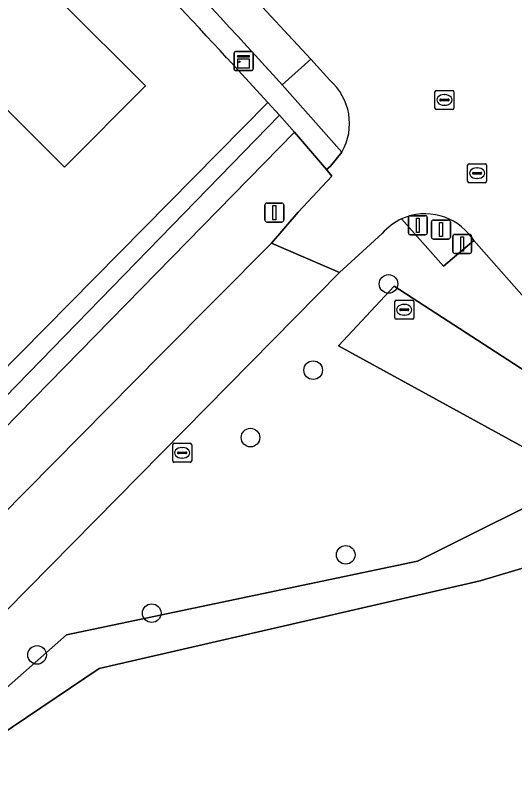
# Model space of a CAD drawing. Extents: x 160455 to 162082, y 388339 to 389736.
# Drawn here: x 160907.21 to 160933.45, y 389249.94 to 389290.75 of the extents above; entities that cross this region are included whole.
import ezdxf

# ---------------------------------------------------------------- set-up
doc = ezdxf.new("R2010")
doc.units = 0
for name, color, linetype in [('IMGEO_Afsluitpaal', 7, 'Continuous'), ('IMGEO_Berm_groen', 7, 'Continuous'), ('IMGEO_Boom', 7, 'Continuous'), ('IMGEO_Brandkraan', 7, 'Continuous'), ('IMGEO_Erf', 7, 'Continuous'), ('IMGEO_Greppel_droge_sloot', 7, 'Continuous'), ('IMGEO_Groenvoorziening', 7, 'Continuous'), ('IMGEO_Hek', 7, 'Continuous'), ('IMGEO_Kast', 7, 'Continuous'), ('IMGEO_Lichtmast', 7, 'Continuous'), ('IMGEO_Pand', 7, 'Continuous'), ('IMGEO_Parkeervlak_open', 7, 'Continuous'), ('IMGEO_Rijbaan_lokaal_gesloten', 7, 'Continuous'), ('IMGEO_Rioolput', 7, 'Continuous'), ('IMGEO_Voetpad_open', 7, 'Continuous')]:
    doc.layers.add(name, color=color, linetype=linetype)

msp = doc.modelspace()

# ---------------------------------------------------------------- linework, layer by layer
at = {"layer": 'IMGEO_Afsluitpaal'}
for p, q in [((160927.869, 389279.317), (160927.869, 389280.117)), ((160927.869, 389280.117), (160927.869, 389279.317)), ((160927.969, 389280.217), (160928.759, 389280.217)), ((160928.759, 389280.217), (160927.969, 389280.217)), ((160928.859, 389280.117), (160928.859, 389279.317)), ((160928.859, 389279.317), (160928.859, 389280.117)), ((160929.184, 389279.993), (160929.974, 389279.993)), ((160929.974, 389279.993), (160929.184, 389279.993)), ((160929.084, 389279.093), (160929.084, 389279.893)), ((160929.084, 389279.893), (160929.084, 389279.093)), ((160930.074, 389279.893), (160930.074, 389279.093)), ((160930.074, 389279.093), (160930.074, 389279.893)), ((160928.759, 389279.217), (160927.969, 389279.217)), ((160927.969, 389279.217), (160928.759, 389279.217)), ((160930.305, 389279.234), (160931.095, 389279.234)), ((160931.095, 389279.234), (160930.305, 389279.234)), ((160929.974, 389278.993), (160929.184, 389278.993)), ((160929.184, 389278.993), (160929.974, 389278.993)), ((160930.205, 389278.334), (160930.205, 389279.134)), ((160930.205, 389279.134), (160930.205, 389278.334)), ((160931.195, 389279.134), (160931.195, 389278.334)), ((160931.195, 389278.334), (160931.195, 389279.134)), ((160931.095, 389278.234), (160930.305, 389278.234)), ((160930.305, 389278.234), (160931.095, 389278.234))]:
    msp.add_line(p, q, dxfattribs=at)
for points in [[(160928.289, 389280.092), (160928.439, 389280.092), (160928.439, 389279.342), (160928.289, 389279.342), (160928.289, 389280.092)], [(160929.504, 389279.868), (160929.654, 389279.868), (160929.654, 389279.118), (160929.504, 389279.118), (160929.504, 389279.868)], [(160930.625, 389279.109), (160930.775, 389279.109), (160930.775, 389278.359), (160930.625, 389278.359), (160930.625, 389279.109)]]:
    msp.add_lwpolyline(points, dxfattribs=at)
for centre, start, end in [((160927.969, 389280.117), 90, 180), ((160927.969, 389280.117), 90, 180), ((160928.759, 389280.117), 0, 90), ((160928.759, 389280.117), 360, 90), ((160929.184, 389279.893), 90, 180), ((160929.184, 389279.893), 90, 180), ((160929.974, 389279.893), 0, 90), ((160929.974, 389279.893), 360, 90), ((160927.969, 389279.317), 180, 270), ((160927.969, 389279.317), 180, 270), ((160928.759, 389279.317), 270, 0), ((160928.759, 389279.317), 270, 0), ((160930.305, 389279.134), 90, 180), ((160930.305, 389279.134), 90, 180), ((160931.095, 389279.134), 0, 90), ((160931.095, 389279.134), 360, 90), ((160929.184, 389279.093), 180, 270), ((160929.184, 389279.093), 180, 270), ((160929.974, 389279.093), 270, 0), ((160929.974, 389279.093), 270, 0), ((160930.305, 389278.334), 180, 270), ((160930.305, 389278.334), 180, 270), ((160931.095, 389278.334), 270, 0), ((160931.095, 389278.334), 270, 0)]:
    msp.add_arc(centre, 0.1, start, end, dxfattribs=at)
at = {"layer": 'IMGEO_Berm_groen'}
msp.add_lwpolyline([(160870.656, 389228.309), (160890.394, 389248.173), (160892.2, 389250), (160914.881, 389272.948), (160920.665, 389278.775), (160922.065, 389280.415), (160923.85, 389282.308), (160923.562, 389282.652), (160921.88, 389284.617), (160887.998, 389250), (160853.879, 389215.14), (160851.494, 389212.563), (160848.916, 389210.18), (160846.16, 389208.004), (160846.913, 389206.534), (160847.69, 389206.907), (160850.62, 389209.147), (160857.999, 389215.772)], close=True, dxfattribs=at)
at = {"layer": 'IMGEO_Boom'}
for centre in [(160926.824, 389276.633), (160922.861, 389272.096), (160919.563, 389268.548), (160924.574, 389262.384), (160914.371, 389259.315), (160908.34, 389257.119)]:
    msp.add_circle(centre, 0.489, dxfattribs=at)
at = {"layer": 'IMGEO_Brandkraan'}
for p, q in [((160915.472, 389267.322), (160915.472, 389268.174)), ((160915.547, 389268.248), (160916.399, 389268.248)), ((160916.473, 389268.174), (160916.473, 389267.322)), ((160915.731, 389267.742), (160915.731, 389267.754)), ((160915.774, 389267.791), (160916.172, 389267.791)), ((160915.96, 389268.028), (160915.985, 389268.028)), ((160916.215, 389267.754), (160916.215, 389267.742)), ((160916.169, 389267.705), (160915.771, 389267.705)), ((160915.983, 389267.468), (160915.958, 389267.468)), ((160916.399, 389267.248), (160915.547, 389267.248))]:
    msp.add_line(p, q, dxfattribs=at)
for points in [[(160915.472, 389267.322), (160915.472, 389268.174)], [(160915.547, 389268.248), (160916.399, 389268.248)], [(160916.473, 389268.174), (160916.473, 389267.322)], [(160916.399, 389267.248), (160915.547, 389267.248)]]:
    msp.add_lwpolyline(points, dxfattribs=at)
for centre, radius, start, end in [((160915.549, 389268.172), 0.0765, 91.552, 178.448), ((160915.549, 389268.172), 0.0765, 91.552, 178.448), ((160916.397, 389268.172), 0.0765, 1.552, 88.448), ((160916.397, 389268.172), 0.0765, 1.552, 88.448), ((160915.771, 389267.751), 0.0403, 85.8775, 175.7526), ((160915.768, 389267.741), 0.0366, 178.938, 274.7102), ((160916.172, 389267.748), 0.043, 264.8664, 352.4533), ((160916.176, 389267.753), 0.0386, 1.7309, 96.639), ((160915.549, 389267.324), 0.0765, 181.552, 268.448), ((160915.549, 389267.324), 0.0765, 181.552, 268.448), ((160916.397, 389267.324), 0.0765, 271.552, 358.448), ((160916.397, 389267.324), 0.0765, 271.552, 358.448)]:
    msp.add_arc(centre, radius, start, end, dxfattribs=at)
for centre, major_axis, ratio, start_param, end_param in [((160915.959, 389267.748), (-0.387, 0.002), 0.722429, 4.712389, 7.853982), ((160915.984, 389267.748), (-0.39, 0.002), 0.717154, 1.570796, 4.712389)]:
    msp.add_ellipse(centre, major_axis=major_axis, ratio=ratio, start_param=start_param, end_param=end_param, dxfattribs=at)
at = {"layer": 'IMGEO_Erf'}
msp.add_lwpolyline([(160894.382, 389289.448), (160897.104, 389292.173), (160900.369, 389295.444), (160903.086, 389298.164), (160905.888, 389295.361), (160906.744, 389296.217), (160910.002, 389292.95), (160909.613, 389292.561), (160910.158, 389292.017), (160909.614, 389291.473), (160914.047, 389287.043), (160909.778, 389282.768), (160904.809, 389287.73), (160899.607, 389282.52), (160896.33, 389285.793), (160897.185, 389286.649)], close=True, dxfattribs=at)
for points in [[(160902.239, 389267.711), (160920.48, 389286.174), (160918.329, 389288.512)], [(160979.695, 389203.341), (160977.108, 389208.451), (160972.884, 389206.319), (160971.771, 389205.758), (160969.026, 389211.114), (160941.881, 389264.074), (160931.643, 389261.015), (160911.604, 389256.404), (160906.256, 389252.814), (160906.55, 389252.215), (160904.296, 389250), (160903.465, 389249.183), (160884.515, 389230.559), (160899.419, 389202.29), (160907.13, 389187.879), (160912.769, 389177.305), (160913.598, 389175.984), (160922.466, 389180.512), (160922.556, 389180.328), (160951.698, 389120.819)]]:
    msp.add_lwpolyline(points, dxfattribs=at)
msp.add_arc((160577.162, 388973.948), 464.053, 42.67676, 44.78939, dxfattribs=at)
at = {"layer": 'IMGEO_Greppel_droge_sloot'}
msp.add_lwpolyline([(160947.644, 389257.639), (160942.773, 389264.724), (160940.019, 389268.145), (160927.121, 389276.513), (160924.197, 389273.379), (160936.991, 389266.357), (160928.346, 389262.044), (160909.889, 389258.182), (160905.504, 389254.321), (160906.256, 389252.814), (160911.604, 389256.404), (160931.643, 389261.015), (160941.881, 389264.074), (160969.026, 389211.114), (160969.244, 389211.469), (160971.39, 389212.21)], close=True, dxfattribs=at)
at = {"layer": 'IMGEO_Groenvoorziening'}
for points in [[(160923.735, 389287.346), (160922.733, 389288.454), (160921.233, 389287.104), (160924.372, 389283.567)], [(160927.507, 389280.049), (160929.712, 389277.575), (160931.315, 389278.924), (160931.205, 389279.049)], [(160947.314, 389260.111), (160943.519, 389264.649), (160943.202, 389265.023), (160934.616, 389275.169), (160931.315, 389278.924), (160929.712, 389277.575), (160927.507, 389280.049)], [(160926.491, 389279.283), (160924.251, 389277.239), (160905.518, 389258.251)], [(160905.504, 389254.321), (160909.889, 389258.182), (160928.346, 389262.044), (160936.991, 389266.357), (160924.197, 389273.379), (160927.121, 389276.513), (160940.019, 389268.145), (160942.773, 389264.724), (160947.644, 389257.639), (160971.39, 389212.21), (160969.244, 389211.469), (160969.026, 389211.114), (160971.771, 389205.758), (160972.884, 389206.319), (160977.108, 389208.451)]]:
    msp.add_lwpolyline(points, dxfattribs=at)
for points in [[(160853.898, 389216.458), (160886.534, 389250), (160921.088, 389285.514), (160920.48, 389286.174), (160902.239, 389267.711), (160881.681, 389246.302), (160857.93, 389221.775), (160845.146, 389210.064), (160845.569, 389209.194), (160848.528, 389211.401), (160851.31, 389213.827)], [(160853.879, 389215.14), (160887.998, 389250), (160921.88, 389284.617), (160921.088, 389285.514), (160886.534, 389250), (160853.898, 389216.458), (160851.31, 389213.827), (160848.528, 389211.401), (160845.569, 389209.194), (160845.733, 389208.863), (160846.16, 389208.004), (160848.916, 389210.18), (160851.494, 389212.563)]]:
    msp.add_lwpolyline(points, close=True, dxfattribs=at)
for centre, radius, start, end in [((160921.753, 389285.069), 3.019, 330.166, 48.97), ((160928.754, 389277.338), 2.984, 114.7056, 139.3224), ((160928.757, 389277.332), 2.99, 35.0339, 114.7025)]:
    msp.add_arc(centre, radius, start, end, dxfattribs=at)
at = {"layer": 'IMGEO_Hek'}
msp.add_lwpolyline([(160845.146, 389210.064), (160857.93, 389221.775), (160881.681, 389246.302), (160902.239, 389267.711), (160920.48, 389286.174)], dxfattribs=at)
at = {"layer": 'IMGEO_Kast'}
for p, q in [((160918.699, 389287.926), (160918.699, 389288.767)), ((160918.699, 389288.767), (160918.699, 389287.926)), ((160918.774, 389288.851), (160919.615, 389288.851)), ((160919.615, 389288.851), (160918.774, 389288.851)), ((160919.699, 389288.776), (160919.699, 389287.935)), ((160919.699, 389287.935), (160919.699, 389288.776)), ((160919.624, 389287.851), (160918.783, 389287.851)), ((160918.783, 389287.851), (160919.624, 389287.851))]:
    msp.add_line(p, q, dxfattribs=at)
for points in [[(160918.894, 389288.641), (160919.494, 389288.641), (160919.494, 389288.556), (160918.894, 389288.556), (160918.894, 389288.641)], [(160918.894, 389288.466), (160919.494, 389288.466), (160919.494, 389287.977), (160918.894, 389287.977), (160918.894, 389288.466)]]:
    msp.add_lwpolyline(points, dxfattribs=at)
msp.add_circle((160918.978, 389288.315), 0.0377, dxfattribs=at)
for centre, start, end in [((160918.777, 389288.773), 92.4484, 184.2845), ((160918.777, 389288.773), 92.4484, 184.2845), ((160919.621, 389288.773), 2.4484, 94.2845), ((160919.621, 389288.773), 2.4484, 94.2845), ((160918.777, 389287.929), 182.4484, 274.2845), ((160918.777, 389287.929), 182.4484, 274.2845), ((160919.621, 389287.929), 272.4484, 4.2845), ((160919.621, 389287.929), 272.4484, 4.2845)]:
    msp.add_arc(centre, 0.0779, start, end, dxfattribs=at)
at = {"layer": 'IMGEO_Lichtmast'}
for p, q in [((160920.32, 389279.987), (160920.32, 389280.787)), ((160920.32, 389280.787), (160920.32, 389279.987)), ((160920.42, 389280.887), (160921.21, 389280.887)), ((160921.21, 389280.887), (160920.42, 389280.887)), ((160921.31, 389280.787), (160921.31, 389279.987)), ((160921.31, 389279.987), (160921.31, 389280.787)), ((160921.21, 389279.887), (160920.42, 389279.887)), ((160920.42, 389279.887), (160921.21, 389279.887))]:
    msp.add_line(p, q, dxfattribs=at)
msp.add_lwpolyline([(160920.74, 389280.762), (160920.89, 389280.762), (160920.89, 389280.012), (160920.74, 389280.012), (160920.74, 389280.762)], dxfattribs=at)
for centre, start, end in [((160920.42, 389280.787), 90, 180), ((160920.42, 389280.787), 90, 180), ((160921.21, 389280.787), 0, 90), ((160921.21, 389280.787), 360, 90), ((160920.42, 389279.987), 180, 270), ((160920.42, 389279.987), 180, 270), ((160921.21, 389279.987), 270, 0), ((160921.21, 389279.987), 270, 0)]:
    msp.add_arc(centre, 0.1, start, end, dxfattribs=at)
at = {"layer": 'IMGEO_Pand'}
msp.add_lwpolyline([(160900.369, 389295.444), (160897.104, 389292.173), (160894.382, 389289.448), (160897.185, 389286.649), (160896.33, 389285.793), (160899.607, 389282.52), (160904.809, 389287.73), (160909.778, 389282.768), (160914.047, 389287.043), (160909.614, 389291.473), (160910.158, 389292.017), (160909.613, 389292.561), (160910.002, 389292.95), (160906.744, 389296.217), (160905.888, 389295.361), (160903.086, 389298.164)], close=True, dxfattribs=at)
at = {"layer": 'IMGEO_Parkeervlak_open'}
msp.add_lwpolyline([(160921.233, 389287.104), (160922.733, 389288.454), (160919.257, 389292.23)], dxfattribs=at)
msp.add_arc((160593.31, 388989.66), 442.726, 42.20975, 45.05538, dxfattribs=at)
at = {"layer": 'IMGEO_Rijbaan_lokaal_gesloten'}
for points in [[(160919.257, 389292.23), (160922.733, 389288.454), (160923.735, 389287.346)], [(160924.372, 389283.567), (160923.769, 389282.822), (160923.562, 389282.652), (160923.85, 389282.308), (160922.065, 389280.415), (160920.665, 389278.775), (160924.251, 389277.239), (160926.491, 389279.283)], [(160905.518, 389258.251), (160924.251, 389277.239), (160920.665, 389278.775), (160914.881, 389272.948), (160892.2, 389250), (160890.394, 389248.173), (160870.656, 389228.309), (160857.999, 389215.772), (160850.62, 389209.147), (160847.69, 389206.907), (160846.913, 389206.534), (160842.846, 389203.712)], [(160931.205, 389279.049), (160931.315, 389278.924), (160934.616, 389275.169), (160943.202, 389265.023), (160943.519, 389264.649), (160947.314, 389260.111)]]:
    msp.add_lwpolyline(points, dxfattribs=at)
for centre, radius, start, end in [((160921.753, 389285.069), 3.019, 330.166, 48.97), ((160928.754, 389277.338), 2.984, 114.7056, 139.3224), ((160928.757, 389277.332), 2.99, 35.0339, 114.7025)]:
    msp.add_arc(centre, radius, start, end, dxfattribs=at)
at = {"layer": 'IMGEO_Rioolput'}
for p, q in [((160929.263, 389285.884), (160929.263, 389286.736)), ((160929.338, 389286.81), (160930.19, 389286.81)), ((160929.751, 389286.59), (160929.776, 389286.59)), ((160930.264, 389286.736), (160930.264, 389285.884)), ((160929.522, 389286.304), (160929.522, 389286.316)), ((160929.96, 389286.267), (160929.562, 389286.267)), ((160929.565, 389286.353), (160929.963, 389286.353)), ((160930.006, 389286.316), (160930.006, 389286.304)), ((160930.19, 389285.81), (160929.338, 389285.81)), ((160929.774, 389286.03), (160929.749, 389286.03)), ((160930.981, 389282.031), (160930.981, 389282.883)), ((160931.056, 389282.957), (160931.908, 389282.957)), ((160931.982, 389282.883), (160931.982, 389282.031)), ((160931.24, 389282.451), (160931.24, 389282.463)), ((160931.283, 389282.5), (160931.681, 389282.5)), ((160931.469, 389282.737), (160931.494, 389282.737)), ((160931.724, 389282.463), (160931.724, 389282.451)), ((160931.678, 389282.414), (160931.28, 389282.414)), ((160931.492, 389282.177), (160931.467, 389282.177)), ((160931.908, 389281.957), (160931.056, 389281.957)), ((160927.15, 389274.846), (160927.15, 389275.698)), ((160927.225, 389275.772), (160928.077, 389275.772)), ((160927.638, 389275.552), (160927.663, 389275.552)), ((160928.151, 389275.698), (160928.151, 389274.846)), ((160927.409, 389275.266), (160927.409, 389275.278)), ((160927.847, 389275.229), (160927.449, 389275.229)), ((160927.452, 389275.315), (160927.85, 389275.315)), ((160927.893, 389275.278), (160927.893, 389275.266)), ((160928.077, 389274.772), (160927.225, 389274.772)), ((160927.661, 389274.992), (160927.636, 389274.992))]:
    msp.add_line(p, q, dxfattribs=at)
for points in [[(160929.263, 389285.884), (160929.263, 389286.736)], [(160929.338, 389286.81), (160930.19, 389286.81)], [(160930.264, 389286.736), (160930.264, 389285.884)], [(160930.19, 389285.81), (160929.338, 389285.81)], [(160930.981, 389282.031), (160930.981, 389282.883)], [(160931.056, 389282.957), (160931.908, 389282.957)], [(160931.982, 389282.883), (160931.982, 389282.031)], [(160931.908, 389281.957), (160931.056, 389281.957)], [(160927.15, 389274.846), (160927.15, 389275.698)], [(160927.225, 389275.772), (160928.077, 389275.772)], [(160928.151, 389275.698), (160928.151, 389274.846)], [(160928.077, 389274.772), (160927.225, 389274.772)]]:
    msp.add_lwpolyline(points, dxfattribs=at)
for centre, radius, start, end in [((160929.34, 389286.734), 0.0765, 91.552, 178.448), ((160929.34, 389286.734), 0.0765, 91.552, 178.448), ((160930.188, 389286.734), 0.0765, 1.552, 88.448), ((160930.188, 389286.734), 0.0765, 1.552, 88.448), ((160929.562, 389286.313), 0.0403, 85.8775, 175.7526), ((160929.559, 389286.303), 0.0366, 178.938, 274.7102), ((160929.963, 389286.31), 0.043, 264.8664, 352.4533), ((160929.967, 389286.315), 0.0386, 1.7309, 96.639), ((160929.34, 389285.886), 0.0765, 181.552, 268.448), ((160929.34, 389285.886), 0.0765, 181.552, 268.448), ((160930.188, 389285.886), 0.0765, 271.552, 358.448), ((160930.188, 389285.886), 0.0765, 271.552, 358.448), ((160931.058, 389282.881), 0.0765, 91.552, 178.448), ((160931.058, 389282.881), 0.0765, 91.552, 178.448), ((160931.906, 389282.881), 0.0765, 1.552, 88.448), ((160931.906, 389282.881), 0.0765, 1.552, 88.448), ((160931.28, 389282.46), 0.0403, 85.8775, 175.7526), ((160931.277, 389282.45), 0.0366, 178.938, 274.7102), ((160931.681, 389282.457), 0.043, 264.8664, 352.4533), ((160931.685, 389282.462), 0.0386, 1.7309, 96.639), ((160931.058, 389282.033), 0.0765, 181.552, 268.448), ((160931.058, 389282.033), 0.0765, 181.552, 268.448), ((160931.906, 389282.033), 0.0765, 271.552, 358.448), ((160931.906, 389282.033), 0.0765, 271.552, 358.448), ((160927.227, 389275.696), 0.0765, 91.552, 178.448), ((160927.227, 389275.696), 0.0765, 91.552, 178.448), ((160928.075, 389275.696), 0.0765, 1.552, 88.448), ((160928.075, 389275.696), 0.0765, 1.552, 88.448), ((160927.449, 389275.275), 0.0403, 85.8775, 175.7526), ((160927.446, 389275.265), 0.0366, 178.938, 274.7102), ((160927.85, 389275.272), 0.043, 264.8664, 352.4533), ((160927.854, 389275.277), 0.0386, 1.7309, 96.639), ((160927.227, 389274.848), 0.0765, 181.552, 268.448), ((160927.227, 389274.848), 0.0765, 181.552, 268.448), ((160928.075, 389274.848), 0.0765, 271.552, 358.448), ((160928.075, 389274.848), 0.0765, 271.552, 358.448)]:
    msp.add_arc(centre, radius, start, end, dxfattribs=at)
for centre, major_axis, ratio, start_param, end_param in [((160929.75, 389286.31), (-0.387, 0.002), 0.722429, 4.712389, 7.853982), ((160929.775, 389286.31), (-0.39, 0.002), 0.717154, 1.570796, 4.712389), ((160931.468, 389282.457), (-0.387, 0.002), 0.722429, 4.712389, 7.853982), ((160931.493, 389282.457), (-0.39, 0.002), 0.717154, 1.570796, 4.712389), ((160927.637, 389275.272), (-0.387, 0.002), 0.722429, 4.712389, 7.853982), ((160927.662, 389275.272), (-0.39, 0.002), 0.717154, 1.570796, 4.712389)]:
    msp.add_ellipse(centre, major_axis=major_axis, ratio=ratio, start_param=start_param, end_param=end_param, dxfattribs=at)
at = {"layer": 'IMGEO_Voetpad_open'}
msp.add_lwpolyline([(160918.329, 389288.512), (160920.48, 389286.174), (160921.088, 389285.514), (160921.88, 389284.617), (160923.562, 389282.652), (160923.769, 389282.822), (160924.372, 389283.567), (160921.233, 389287.104)], dxfattribs=at)
for centre, radius, start, end in [((160593.31, 388989.66), 442.726, 42.20975, 45.05538), ((160577.162, 388973.948), 464.053, 42.67676, 44.78939)]:
    msp.add_arc(centre, radius, start, end, dxfattribs=at)

doc.saveas('drawing.dxf')
